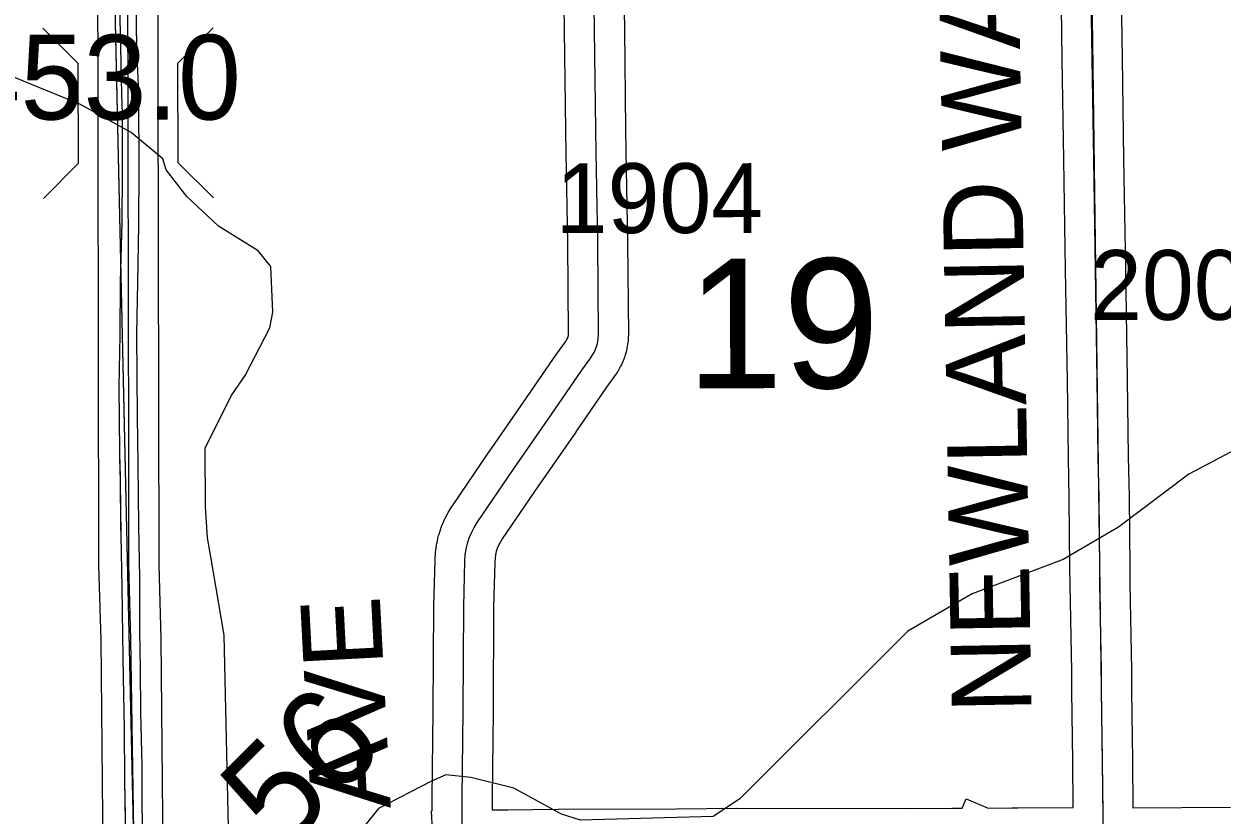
# Model space of a CAD drawing. Extents: x 23.6 to 68.7, y -63 to -29.
# Drawn here: x 44.699 to 45.901, y -55.597 to -54.804 of the extents above; entities that cross this region are included whole.
import ezdxf

# ---------------------------------------------------------------- set-up
doc = ezdxf.new("R2010")
doc.units = 0
for name, color, linetype in [('tdCoDivCarto', 7, 'Continuous'), ('tdCoHydroRiver', 7, 'Continuous'), ('tdCoPriCL', 7, 'Continuous'), ('tdCoPriDiv', 7, 'Continuous'), ('tdCoPrimary', 7, 'Continuous'), ('tdCoSecRdNmbr', 7, 'Continuous'), ('tdCoSecRdTxt', 7, 'Continuous'), ('tdCoSecRteBand', 7, 'Continuous'), ('tdCoSecRteCL', 7, 'Continuous'), ('tdCoSectLine', 7, 'Continuous'), ('tdCoSectLinePart', 7, 'Continuous'), ('tdCoSectNmbr', 7, 'Continuous'), ('tdCoStrucDivPri', 7, 'Continuous'), ('tdCoStrucSecCoName', 7, 'Continuous'), ('tdCoSurfGravel', 7, 'Continuous'), ('tdCoTwpBndryShd', 7, 'Continuous'), ('tdStHwyPriRefPost1', 7, 'Continuous')]:
    doc.layers.add(name, color=color, linetype=linetype)

msp = doc.modelspace()

# ---------------------------------------------------------------- linework, layer by layer
at = {"layer": 'tdCoDivCarto'}
for p, q in [((44.8123, -54.8284), (44.8116, -54.7734)), ((44.795, -54.7836), (44.7963, -54.8418)), ((44.8143, -54.8725), (44.8123, -54.8284)), ((44.7963, -54.8418), (44.7971, -54.8744)), ((44.7971, -54.8744), (44.7975, -54.8938)), ((44.8143, -54.8767), (44.8143, -54.8725)), ((44.8145, -54.9028), (44.8143, -54.8767)), ((44.7975, -54.8938), (44.7976, -54.9183)), ((44.8147, -54.9247), (44.8145, -54.9028)), ((44.7976, -54.9183), (44.7978, -54.952)), ((44.8148, -54.948), (44.8147, -54.9247)), ((44.8143, -55.0052), (44.8148, -54.948)), ((44.7978, -54.952), (44.7973, -55.0026)), ((44.7973, -55.0026), (44.7958, -55.0622)), ((44.8133, -55.0629), (44.8143, -55.0052)), ((44.7958, -55.0622), (44.7953, -55.1155)), ((44.8123, -55.1144), (44.8133, -55.0629)), ((44.7953, -55.1155), (44.7943, -55.1676)), ((44.8128, -55.1571), (44.8123, -55.1144)), ((44.8131, -55.1973), (44.8128, -55.1571)), ((44.7943, -55.1676), (44.795, -55.2327)), ((44.8138, -55.2454), (44.8131, -55.1973)), ((44.795, -55.2327), (44.7951, -55.2386)), ((44.7951, -55.2386), (44.7952, -55.2424)), ((44.7951, -55.2386), (44.7952, -55.2424)), ((44.7952, -55.2424), (44.7955, -55.2622)), ((44.8145, -55.307), (44.8138, -55.2454)), ((44.7955, -55.2622), (44.7963, -55.3167)), ((44.8155, -55.3595), (44.8145, -55.307)), ((44.7963, -55.3167), (44.7973, -55.3685)), ((44.7973, -55.3685), (44.798, -55.4166)), ((44.8153, -55.4128), (44.8155, -55.3595)), ((44.798, -55.4166), (44.7985, -55.459)), ((44.816, -55.4503), (44.8153, -55.4128)), ((44.8165, -55.4937), (44.816, -55.4503)), ((44.7985, -55.459), (44.7997, -55.5103)), ((44.8177, -55.5475), (44.8165, -55.4937)), ((44.7997, -55.5103), (44.8, -55.5619)), ((44.8177, -55.5899), (44.8177, -55.5475)), ((44.8, -55.5619), (44.8014, -55.6365)), ((44.8191, -55.634), (44.8177, -55.5899))]:
    msp.add_line(p, q, dxfattribs=at)
for points in [[(44.7943, -54.7038), (44.7941, -54.7412), (44.795, -54.7836), (44.7963, -54.8418), (44.7971, -54.8744), (44.7975, -54.8938), (44.7976, -54.9183), (44.7978, -54.952), (44.7973, -55.0026), (44.7958, -55.0622), (44.7953, -55.1155), (44.7943, -55.1676), (44.795, -55.2327), (44.7951, -55.2366)], [(44.7943, -54.7058), (44.7941, -54.7412), (44.795, -54.7836), (44.7963, -54.8418), (44.7971, -54.8744), (44.7975, -54.8938), (44.7976, -54.9183), (44.7978, -54.952), (44.7973, -55.0026), (44.7958, -55.0622), (44.7953, -55.1155), (44.7943, -55.1676), (44.795, -55.2327), (44.7951, -55.2386)], [(44.7943, -54.7058), (44.7941, -54.7412), (44.795, -54.7836), (44.7963, -54.8418), (44.7971, -54.8744), (44.7975, -54.8938), (44.7976, -54.9183), (44.7978, -54.952), (44.7973, -55.0026), (44.7958, -55.0622), (44.7953, -55.1155), (44.7943, -55.1676), (44.795, -55.2327), (44.7951, -55.2386)], [(44.8191, -55.634), (44.8177, -55.5899), (44.8177, -55.5475), (44.8165, -55.4937), (44.816, -55.4503), (44.8153, -55.4128), (44.8155, -55.3595), (44.8145, -55.307), (44.8138, -55.2454), (44.8131, -55.1973), (44.8128, -55.1571), (44.8123, -55.1144), (44.8133, -55.0629), (44.8143, -55.0052), (44.8148, -54.948), (44.8147, -54.9247), (44.8145, -54.9028), (44.8143, -54.8767), (44.8143, -54.8725), (44.8123, -54.8284), (44.8116, -54.7734), (44.8111, -54.7344), (44.8109, -54.7039)], [(44.8191, -55.634), (44.8177, -55.5899), (44.8177, -55.5475), (44.8165, -55.4937), (44.816, -55.4503), (44.8153, -55.4128), (44.8155, -55.3595), (44.8145, -55.307), (44.8138, -55.2454), (44.8131, -55.1973), (44.8128, -55.1571), (44.8123, -55.1144), (44.8133, -55.0629), (44.8143, -55.0052), (44.8148, -54.948), (44.8147, -54.9247), (44.8145, -54.9028), (44.8143, -54.8767), (44.8143, -54.8725), (44.8123, -54.8284), (44.8116, -54.7734), (44.8111, -54.7344), (44.8109, -54.7039)], [(44.8191, -55.634), (44.8177, -55.5899), (44.8177, -55.5475), (44.8165, -55.4937), (44.816, -55.4503), (44.8153, -55.4128), (44.8155, -55.3595), (44.8145, -55.307), (44.8138, -55.2454), (44.8131, -55.1973), (44.8128, -55.1571), (44.8123, -55.1144), (44.8133, -55.0629), (44.8143, -55.0052), (44.8148, -54.948), (44.8147, -54.9247), (44.8145, -54.9028), (44.8143, -54.8767), (44.8143, -54.8725), (44.8123, -54.8284), (44.8116, -54.7734), (44.8111, -54.7344), (44.8109, -54.7039)], [(44.7951, -55.2366), (44.7955, -55.2622), (44.7961, -55.3049)], [(44.7951, -55.2386), (44.7955, -55.2622), (44.7961, -55.3069)], [(44.7952, -55.2424), (44.7955, -55.2622), (44.7963, -55.3167), (44.7973, -55.3685), (44.798, -55.4166), (44.7985, -55.459), (44.7997, -55.5103), (44.8, -55.5619), (44.8014, -55.6365)], [(44.7961, -55.3049), (44.7963, -55.3167), (44.7973, -55.3685), (44.798, -55.4166), (44.7985, -55.459), (44.7997, -55.5103), (44.8, -55.5619), (44.8014, -55.6345)], [(44.7961, -55.3069), (44.7963, -55.3167), (44.7973, -55.3685), (44.798, -55.4166), (44.7985, -55.459), (44.7997, -55.5103), (44.8, -55.5619), (44.8014, -55.6365)]]:
    msp.add_lwpolyline(points, dxfattribs=at)
at = {"layer": 'tdCoHydroRiver'}
for points in [[(44.9055, -55.6692), (44.8999, -55.4167), (44.8865, -55.3379), (44.8832, -55.319), (44.8813, -55.2874), (44.8808, -55.229), (44.9071, -55.1767), (44.9211, -55.156), (44.9459, -55.1084), (44.9489, -55.0926), (44.9469, -55.0468), (44.9341, -55.0312), (44.8944, -55.0063), (44.8626, -54.9766), (44.8418, -54.95), (44.8385, -54.9389), (44.8067, -54.9124), (44.7559, -54.8845), (44.6355, -54.8351)], [(46.4426, -54.8908), (46.4207, -54.9132), (46.3815, -54.9388), (46.259, -54.997), (46.1884, -55.0373), (46.1446, -55.0677), (46.0946, -55.1125), (45.9576, -55.2078), (45.8678, -55.255), (45.797, -55.3082), (45.7418, -55.3406), (45.6503, -55.3752), (45.5857, -55.4125)], [(45.5857, -55.4125), (45.4174, -55.5808), (45.3906, -55.5986), (45.2574, -55.6021), (45.2383, -55.5961), (45.1905, -55.57), (45.1475, -55.5595), (45.1222, -55.5566), (45.1081, -55.5631), (45.0547, -55.5904), (45.0344, -55.6159), (45.0094, -55.6429), (44.9827, -55.6558), (44.9055, -55.6692)]]:
    msp.add_lwpolyline(points, dxfattribs=at)
at = {"layer": 'tdCoPriCL'}
msp.add_lwpolyline([(44.8092, -55.6138), (44.8064, -55.4207), (44.8044, -55.3463), (44.8044, -55.2364), (44.8037, -54.9196), (44.8037, -54.9119), (44.8037, -54.9054), (44.8037, -54.901), (44.8037, -54.8929), (44.8036, -54.8817), (44.8036, -54.874), (44.803, -54.7039)], dxfattribs=at)
at = {"layer": 'tdCoPriDiv'}
for points in [[(45.172, -56.7696), (45.0697, -56.6525), (44.9978, -56.5626), (44.946, -56.4932), (44.8701, -56.4004), (44.8384, -56.3548), (44.8213, -56.3237), (44.8032, -56.2806), (44.7896, -56.2329), (44.7833, -56.2025), (44.7814, -56.185), (44.7792, -55.7222), (44.7785, -55.6339), (44.7765, -55.4213), (44.7744, -55.3467), (44.7731, -54.7043)], [(44.8331, -54.7034), (44.8344, -55.3459), (44.8365, -55.4201), (44.8385, -55.6347), (44.8392, -55.7238), (44.8406, -56.1749), (44.8484, -56.2204), (44.8554, -56.2471), (44.8705, -56.2874), (44.8895, -56.3234), (44.9175, -56.3636), (44.9934, -56.4564), (45.0452, -56.5257), (45.1158, -56.6141), (45.1879, -56.6966)]]:
    msp.add_lwpolyline(points, dxfattribs=at)
at = {"layer": 'tdCoPrimary'}
msp.add_line((44.7951, -55.2386), (44.7952, -55.2424), dxfattribs=at)
msp.add_line((44.7951, -55.2386), (44.7952, -55.2424), dxfattribs=at)
for points in [[(44.7943, -54.7058), (44.7941, -54.7412), (44.795, -54.7836), (44.7963, -54.8418), (44.7971, -54.8744), (44.7975, -54.8938), (44.7976, -54.9183), (44.7978, -54.952), (44.7973, -55.0026), (44.7958, -55.0622), (44.7953, -55.1155), (44.7943, -55.1676), (44.795, -55.2327), (44.7951, -55.2386)], [(44.7943, -54.7058), (44.7941, -54.7412), (44.795, -54.7836), (44.7963, -54.8418), (44.7971, -54.8744), (44.7975, -54.8938), (44.7976, -54.9183), (44.7978, -54.952), (44.7973, -55.0026), (44.7958, -55.0622), (44.7953, -55.1155), (44.7943, -55.1676), (44.795, -55.2327), (44.7951, -55.2386)], [(44.8191, -55.634), (44.8177, -55.5899), (44.8177, -55.5475), (44.8165, -55.4937), (44.816, -55.4503), (44.8153, -55.4128), (44.8155, -55.3595), (44.8145, -55.307), (44.8138, -55.2454), (44.8131, -55.1973), (44.8128, -55.1571), (44.8123, -55.1144), (44.8133, -55.0629), (44.8143, -55.0052), (44.8148, -54.948), (44.8147, -54.9247), (44.8145, -54.9028), (44.8143, -54.8767), (44.8143, -54.8725), (44.8123, -54.8284), (44.8116, -54.7734), (44.8111, -54.7344), (44.8109, -54.7039)], [(44.8191, -55.634), (44.8177, -55.5899), (44.8177, -55.5475), (44.8165, -55.4937), (44.816, -55.4503), (44.8153, -55.4128), (44.8155, -55.3595), (44.8145, -55.307), (44.8138, -55.2454), (44.8131, -55.1973), (44.8128, -55.1571), (44.8123, -55.1144), (44.8133, -55.0629), (44.8143, -55.0052), (44.8148, -54.948), (44.8147, -54.9247), (44.8145, -54.9028), (44.8143, -54.8767), (44.8143, -54.8725), (44.8123, -54.8284), (44.8116, -54.7734), (44.8111, -54.7344), (44.8109, -54.7039)], [(44.8191, -55.634), (44.8177, -55.5899), (44.8177, -55.5475), (44.8165, -55.4937), (44.816, -55.4503), (44.8153, -55.4128), (44.8155, -55.3595), (44.8145, -55.307), (44.8138, -55.2454), (44.8131, -55.1973), (44.8128, -55.1571), (44.8123, -55.1144), (44.8133, -55.0629), (44.8143, -55.0052), (44.8148, -54.948), (44.8147, -54.9247), (44.8145, -54.9028), (44.8143, -54.8767), (44.8143, -54.8725), (44.8123, -54.8284), (44.8116, -54.7734)], [(44.795, -54.7836), (44.7963, -54.8418), (44.7971, -54.8744), (44.7975, -54.8938), (44.7976, -54.9183), (44.7978, -54.952), (44.7973, -55.0026), (44.7958, -55.0622), (44.7953, -55.1155), (44.7943, -55.1676), (44.795, -55.2327), (44.7951, -55.2386), (44.7952, -55.2424), (44.7955, -55.2622), (44.7963, -55.3167), (44.7973, -55.3685), (44.798, -55.4166), (44.7985, -55.459), (44.7997, -55.5103), (44.8, -55.5619), (44.8014, -55.6365)], [(44.7952, -55.2424), (44.7955, -55.2622), (44.7963, -55.3167), (44.7973, -55.3685), (44.798, -55.4166), (44.7985, -55.459), (44.7997, -55.5103), (44.8, -55.5619), (44.8014, -55.6365)], [(44.7952, -55.2424), (44.7955, -55.2622), (44.7963, -55.3167), (44.7973, -55.3685), (44.798, -55.4166), (44.7985, -55.459), (44.7997, -55.5103), (44.8, -55.5619), (44.8014, -55.6365)]]:
    msp.add_lwpolyline(points, dxfattribs=at)
at = {"layer": 'tdCoSecRteBand'}
for points in [[(45.1089, -55.6121), (45.108, -55.5929), (45.1088, -55.5929), (45.1087, -55.5801), (45.1087, -55.5798), (45.1087, -55.5796), (45.1097, -55.4922), (45.1103, -55.388), (45.1103, -55.3878), (45.1103, -55.3875), (45.1115, -55.3411), (45.1115, -55.3405), (45.1115, -55.3399), (45.1119, -55.3342), (45.112, -55.3329), (45.1122, -55.3317), (45.113, -55.3259), (45.1132, -55.3247), (45.1135, -55.3235), (45.1148, -55.3178), (45.1151, -55.3166), (45.1155, -55.3154), (45.1173, -55.3099), (45.1177, -55.3087), (45.1181, -55.3076), (45.1204, -55.3022), (45.1208, -55.3011), (45.1214, -55.3), (45.1241, -55.2948), (45.1247, -55.2937), (45.1253, -55.2927), (45.1284, -55.2877), (45.1287, -55.2873), (45.129, -55.2869), (45.1655, -55.2331), (45.1656, -55.233), (45.1657, -55.2328), (45.2034, -55.1787), (45.2341, -55.1339), (45.2343, -55.1336), (45.2345, -55.1334), (45.2423, -55.1224), (45.2439, -55.1202), (45.2444, -55.1192), (45.2448, -55.1182), (45.2452, -55.1171), (45.2454, -55.116), (45.2455, -55.1143), (45.2447, -55.0228), (45.243, -54.9329), (45.243, -54.9328), (45.243, -54.9328), (45.2427, -54.9099), (45.2427, -54.9099), (45.2427, -54.9098), (45.2415, -54.8102), (45.2401, -54.7086)], [(45.3, -54.7076), (45.3015, -54.8094), (45.3015, -54.8095), (45.3015, -54.8095), (45.3027, -54.9091), (45.303, -54.9318), (45.3046, -55.0219), (45.3047, -55.022), (45.3047, -55.0222), (45.3055, -55.1149), (45.3055, -55.116), (45.3054, -55.1171), (45.3051, -55.1215), (45.305, -55.1232), (45.3047, -55.1248), (45.304, -55.1292), (45.3037, -55.1308), (45.3032, -55.1324), (45.302, -55.1366), (45.3015, -55.1382), (45.3009, -55.1397), (45.2992, -55.1438), (45.2985, -55.1454), (45.2977, -55.1468), (45.2956, -55.1507), (45.2948, -55.1521), (45.2938, -55.1535), (45.2913, -55.1571), (45.2912, -55.1572), (45.2912, -55.1573), (45.2834, -55.168), (45.2529, -55.2127), (45.2528, -55.2128), (45.2527, -55.2129), (45.215, -55.267), (45.1789, -55.3201), (45.1768, -55.3236), (45.1753, -55.3265), (45.174, -55.3296), (45.173, -55.3327), (45.1722, -55.3359), (45.1717, -55.3392), (45.1715, -55.3432), (45.1703, -55.3887), (45.1697, -55.4926), (45.1697, -55.4927), (45.1697, -55.4928), (45.1687, -55.58), (45.1688, -55.5918), (45.1845, -55.5919)], [(45.7992, -54.7335), (45.8007, -54.8379), (45.8023, -54.939), (45.8041, -55.0491), (45.8041, -55.0491), (45.8059, -55.1601), (45.8059, -55.1602), (45.8059, -55.1602), (45.8069, -55.2375), (45.8077, -55.278), (45.8077, -55.2782), (45.8077, -55.2784), (45.8084, -55.349), (45.8086, -55.3652), (45.8102, -55.4514), (45.8102, -55.4516), (45.8102, -55.4519), (45.8102, -55.4723), (45.8112, -55.5418), (45.8112, -55.5418), (45.8112, -55.5419), (45.8116, -55.5897)], [(45.1845, -55.5919), (45.235, -55.591), (45.2352, -55.591), (45.2354, -55.591), (45.3536, -55.5909), (45.4143, -55.5902), (45.4145, -55.5902), (45.4147, -55.5902), (45.59, -55.5904), (45.63, -55.5902), (45.6404, -55.5901), (45.6445, -55.5806), (45.6663, -55.59), (45.69, -55.5899), (45.6961, -55.5899), (45.6962, -55.5899), (45.6962, -55.5899), (45.7516, -55.5896), (45.7512, -55.5425), (45.7502, -55.4729), (45.7502, -55.4727), (45.7502, -55.4725), (45.7502, -55.4522), (45.7486, -55.3662), (45.7486, -55.366), (45.7486, -55.3659), (45.7484, -55.3496), (45.7484, -55.3496), (45.7484, -55.3496), (45.7478, -55.2791), (45.7469, -55.2386), (45.7469, -55.2385), (45.7469, -55.2384), (45.7459, -55.161), (45.7441, -55.0501), (45.7423, -54.94), (45.7423, -54.94), (45.7423, -54.94), (45.7407, -54.8389), (45.7407, -54.8388), (45.7407, -54.8388), (45.7392, -54.7344)], [(45.8116, -55.5897), (45.9094, -55.5892)]]:
    msp.add_lwpolyline(points, dxfattribs=at)
at = {"layer": 'tdCoSecRteCL'}
for points in [[(45.782, -55.6198), (45.7817, -55.5992), (45.7812, -55.5422), (45.7802, -55.4725), (45.7802, -55.4519), (45.7786, -55.3656), (45.7784, -55.3493), (45.7778, -55.2786), (45.7769, -55.238), (45.7759, -55.1606), (45.7741, -55.0496), (45.7723, -54.9395), (45.7707, -54.8384), (45.7692, -54.734), (45.7677, -54.6431), (45.7687, -54.6224)], [(45.1389, -55.6113), (45.1387, -55.5799), (45.1397, -55.4925), (45.1403, -55.3882), (45.1415, -55.3419), (45.1419, -55.3361), (45.1427, -55.3303), (45.144, -55.3247), (45.1458, -55.3191), (45.1481, -55.3138), (45.1507, -55.3086), (45.1538, -55.3037), (45.1903, -55.25), (45.2281, -55.1957), (45.2589, -55.1508), (45.2668, -55.1398), (45.2693, -55.1362), (45.2715, -55.1323), (45.2732, -55.1282), (45.2744, -55.1239), (45.2752, -55.1196), (45.2755, -55.1151), (45.2747, -55.0224), (45.273, -54.9323), (45.2727, -54.9095), (45.2715, -54.8098), (45.2701, -54.7081)]]:
    msp.add_lwpolyline(points, dxfattribs=at)
at = {"layer": 'tdCoSectLine'}
for points in [[(44.7866, -54.6214), (44.8089, -55.6241)], [(45.7684, -54.6224), (45.7817, -55.6198)]]:
    msp.add_lwpolyline(points, dxfattribs=at)
at = {"layer": 'tdCoSectLinePart'}
msp.add_lwpolyline([(44.7873, -54.6525), (44.8089, -55.6241)], dxfattribs=at)
at = {"layer": 'tdCoStrucDivPri'}
for points in [[(44.7186, -54.9786), (44.7539, -54.9431), (44.7535, -54.8431), (44.7181, -54.8079)], [(44.8893, -54.978), (44.8539, -54.9428), (44.8535, -54.8428), (44.8888, -54.8073)]]:
    msp.add_lwpolyline(points, dxfattribs=at)
at = {"layer": 'tdCoSurfGravel'}
for points in [[(45.782, -55.6198), (45.7817, -55.5992), (45.7812, -55.5422), (45.7802, -55.4725), (45.7802, -55.4519), (45.7786, -55.3656), (45.7784, -55.3493), (45.7778, -55.2786), (45.7769, -55.238), (45.7759, -55.1606), (45.7741, -55.0496), (45.7723, -54.9395), (45.7707, -54.8384), (45.7692, -54.734), (45.7677, -54.6431), (45.7687, -54.6224)], [(45.1389, -55.6113), (45.1387, -55.5799), (45.1397, -55.4925), (45.1403, -55.3882), (45.1415, -55.3419), (45.1419, -55.3361), (45.1427, -55.3303), (45.144, -55.3247), (45.1458, -55.3191), (45.1481, -55.3138), (45.1507, -55.3086), (45.1538, -55.3037), (45.1903, -55.25), (45.2281, -55.1957), (45.2589, -55.1508), (45.2668, -55.1398), (45.2693, -55.1362), (45.2715, -55.1323), (45.2732, -55.1282), (45.2744, -55.1239), (45.2752, -55.1196), (45.2755, -55.1151), (45.2747, -55.0224), (45.273, -54.9323), (45.2727, -54.9095), (45.2715, -54.8098), (45.2701, -54.7081)]]:
    msp.add_lwpolyline(points, dxfattribs=at)
at = {"layer": 'tdCoTwpBndryShd'}
msp.add_lwpolyline([(43.7188, -49.8441), (43.7206, -50.071), (44.5531, -50.0557), (44.5706, -50.1659), (44.6521, -50.5976), (44.7246, -51.0894), (44.7293, -51.5796), (44.7461, -52.184), (44.7494, -52.6207), (44.7599, -53.6197), (44.7866, -54.6214), (44.8089, -55.6241), (44.8037, -55.6224), (44.8037, -55.6241), (44.8059, -56.6231), (44.8305, -57.6351)], dxfattribs=at)

# ---------------------------------------------------------------- texts
at = {"layer": 'tdCoSecRdNmbr'}
for s, rotation, p in [('1904', 0.0352, (45.2325, -55.0133)), ('2002', 0.0356, (45.7686, -55.1004))]:
    msp.add_text(s, height=0.07, rotation=rotation, dxfattribs=at).set_placement(p)
at = {"layer": 'tdCoSecRdTxt'}
for s, rotation, p in [('NEWLAND WAY', 91, (45.71, -55.4946)), ('MERINO AVE', 92.976, (45.0909, -56.047))]:
    msp.add_text(s, height=0.08, rotation=rotation, dxfattribs=at).set_placement(p)
at = {"layer": 'tdCoSectNmbr'}
msp.add_text('19', height=0.13, rotation=0.0352, dxfattribs=at).set_placement((45.3639, -55.1689))
at = {"layer": 'tdCoStrucSecCoName'}
msp.add_text('ED 243453.0', height=0.085, dxfattribs=at).set_placement((44.2533, -54.8994))
at = {"layer": 'tdStHwyPriRefPost1'}
msp.add_text('‒‒56', height=0.1, rotation=45, dxfattribs=at).set_placement((44.8538, -55.7405))

doc.saveas('drawing.dxf')
